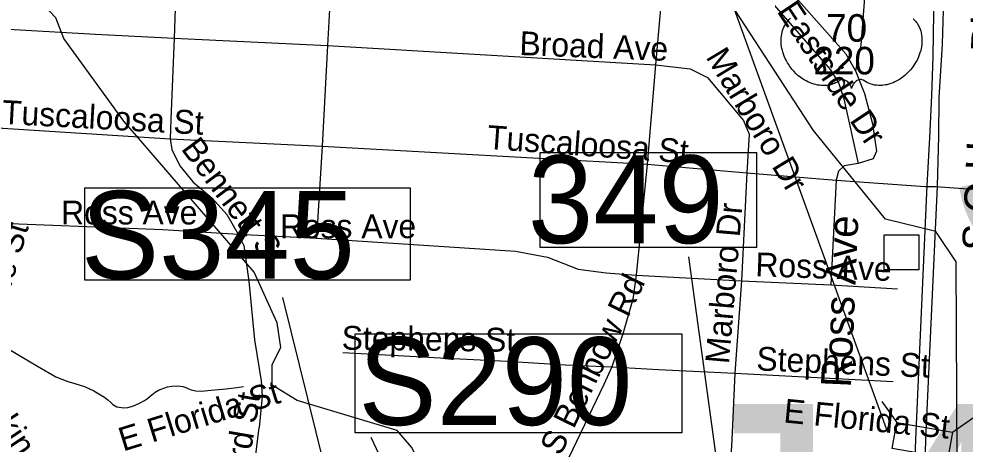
# Model space of a CAD drawing. Extents: x 1662474 to 1856135, y 779280 to 917889.
# Drawn here: x 1769369 to 1773144, y 839642 to 841338 of the extents above; entities that cross this region are included whole.
import ezdxf

# ---------------------------------------------------------------- set-up
doc = ezdxf.new("R2010")
doc.units = 0
for name, color, linetype in [('Exist Hydrographic Misc Water Feature', 7, 'Continuous'), ('Exist Road Non-System Structure Non-Sys NCDOT Attributed CELL', 7, 'Continuous'), ('Exist Road Non-System Structure Non-Sys NCDOT Number Label', 7, 'Continuous'), ('Exist Road Non-System Structure Non-Sys Other Attributed CELL', 7, 'Continuous'), ('Exist Road Non-System Structure Non-Sys Other Number Label', 7, 'Continuous'), ('Exist Road Non-System Type 51', 7, 'Continuous'), ('Exist Road Non-System Type 51 Label', 7, 'Continuous'), ('Exist Road Primary Interstate Structure Ovrhead Sign CELL', 7, 'Continuous'), ('Exist Road Primary Interstate Structure Standard Bridge Number Label', 7, 'Continuous'), ('Exist Road Primary US Divided Attributed', 7, 'Continuous'), ('Exist Road Primary US Label', 7, 'Continuous'), ('Exist Road Primary US Shield Number Label', 7, 'Continuous'), ('Exist Road Secondary Structure Standard Bridge Number Label', 7, 'Continuous'), ('Prop Horizontal Alignment Tick Label', 7, 'Continuous')]:
    doc.layers.add(name, color=color, linetype=linetype)

msp = doc.modelspace()

# ---------------------------------------------------------------- linework, layer by layer
at = {"layer": 'Exist Hydrographic Misc Water Feature'}
for points in [[(1774623.6, 836236.3), (1774618.1, 836272), (1774535.1, 836349.2), (1774339.5, 836605.7), (1774110.2, 837303.1), (1773747.1, 837763.5), (1773319.1, 838477.9), (1773115.1, 839026.9), (1773109.2, 840369.5), (1773027.1, 840489.4), (1772827, 840539.4), (1772539.1, 840893.2), (1772094.1, 841578.4), (1771795, 841755.2), (1771573.1, 842009.2), (1771458.1, 842293.8), (1771367, 842377.7), (1770976, 842464.5)], [(1772826.2, 836262.6), (1772495, 836617.2), (1772438, 836716.9), (1772016, 837152.2), (1771794.2, 837465.3), (1771244, 838559.7), (1771230.1, 838917.6), (1771067, 839377.2), (1770936, 839629.4), (1770878, 839696.2), (1770478.9, 839815.9), (1770380.1, 839877.1), (1770380.1, 839959.1), (1770413.9, 840027.3), (1770399, 840126.1), (1770307.9, 840328.2), (1769787.9, 840929.6), (1769549, 841259.5), (1769517, 841342.2), (1769087.1, 841794.1)], [(1769331.7, 840019.7), (1769371.5, 839995.3), (1769443.2, 839952.7), (1769516.8, 839910.1), (1769564.6, 839891.7), (1769578.6, 839887.6), (1769592.5, 839883.5), (1769630.4, 839871.2), (1769668.4, 839854.9), (1769694.2, 839838.6), (1769710.2, 839828.5), (1769723.9, 839818.4), (1769736, 839808.3), (1769743.8, 839800.2), (1769759.8, 839790), (1769787.9, 839785.9), (1769803.9, 839787.7), (1769817.9, 839791.6), (1769830, 839795.5), (1769856, 839807.3), (1769870.1, 839815.2), (1769882.2, 839823.1), (1769892.3, 839833), (1769912.4, 839848.9), (1769926.3, 839856.7), (1769962.6, 839870.4), (1769978.6, 839872.3), (1770002.6, 839874.1), (1770022.7, 839872), (1770034.6, 839867.8), (1770042.6, 839863.8), (1770056.5, 839857.7), (1770074.4, 839853.6), (1770096.5, 839853.4), (1770136.5, 839857), (1770196.6, 839862.6), (1770238.6, 839868.2), (1770264.7, 839872)]]:
    msp.add_lwpolyline(points, dxfattribs=at)
at = {"layer": 'Exist Road Non-System Structure Non-Sys NCDOT Attributed CELL'}
for p, q in [((1772812.4, 839812.2), (1772871.6, 839728.1)), ((1773093.6, 839689), (1773177.7, 839748.2))]:
    msp.add_line(p, q, dxfattribs=at)
msp.add_lwpolyline([(1772871.6, 839728.1), (1773093.7, 839689.5), (1773075.6, 839585.8), (1772853.6, 839624.4)], close=True, dxfattribs=at)
at = {"layer": 'Exist Road Non-System Structure Non-Sys NCDOT Number Label'}
msp.add_line((1772835.9, 839687.8), (1772047.4, 841866.1), dxfattribs=at)
at = {"layer": 'Exist Road Non-System Structure Non-Sys Other Attributed CELL'}
msp.add_lwpolyline([(1772820.9, 840476.2), (1772959.8, 840476.2), (1772959.8, 840337.1), (1772820.9, 840337.1)], close=True, dxfattribs=at)
at = {"layer": 'Exist Road Non-System Type 51'}
for p, q in [((1770622.2, 841625.2), (1770600.1, 841232)), ((1771945.1, 841554.5), (1771909.6, 841154.9)), ((1769987.9, 841261.4), (1770600.1, 841232)), ((1770600.1, 841232), (1770578.4, 840830.4)), ((1770600.1, 841232), (1771909.6, 841154.9)), ((1771909.6, 841154.9), (1771875.2, 840758.8)), ((1769222.5, 840906.8), (1769972.9, 840860.1)), ((1769972.9, 840860.1), (1770578.4, 840830.4)), ((1770578.4, 840830.4), (1770556.6, 840464)), ((1770578.4, 840830.4), (1771875.2, 840758.8)), ((1771875.2, 840758.8), (1771831.4, 840315.2)), ((1771875.2, 840758.8), (1772273.9, 840724.4)), ((1772273.9, 840724.4), (1772252.4, 840293.2)), ((1772273.9, 840724.4), (1772630.4, 840695.2)), ((1772630.4, 840695.2), (1772608.6, 840277.7)), ((1772630.4, 840695.2), (1772984.4, 840669)), ((1772984.4, 840669), (1773026.1, 840669.2)), ((1773026.1, 840669.2), (1773693.9, 840624.4)), ((1770244, 840479.8), (1770556.6, 840464)), ((1771831.4, 840315.2), (1772252.4, 840293.2)), ((1772252.4, 840293.2), (1772225.6, 839925.2)), ((1772252.4, 840293.2), (1772608.6, 840277.7)), ((1772608.6, 840277.7), (1772875.1, 840260.9)), ((1772225.6, 839925.2), (1772213.5, 839659.2)), ((1772225.6, 839925.2), (1772856.9, 839891.1))]:
    msp.add_line(p, q, dxfattribs=at)
for points in [[(1770001.2, 841653.5), (1769998.9, 841574.8), (1769987.9, 841261.4)], [(1772264.8, 841528.9), (1772607.5, 841134.6), (1772639.8, 841081.1), (1772660.5, 841019.4), (1772718, 840761.9)], [(1772384.6, 841519.1), (1772667.9, 841198.4), (1772706.4, 841130.7)], [(1772748.1, 841491), (1772728.2, 841232.8), (1772706.4, 841130.7)], [(1769232.5, 841302.6), (1769674.2, 841277.4), (1769987.9, 841261.4)], [(1769987.9, 841261.4), (1769975.2, 840936.2), (1769972.9, 840860.1)], [(1771909.6, 841154.9), (1772047.4, 841139.1), (1772115.9, 841104.7), (1772259.5, 840932.8), (1772282.6, 840877.7), (1772273.9, 840724.4)], [(1772706.4, 841130.7), (1772742.9, 841040.1), (1772775.2, 840919.1), (1772790.6, 840809.9), (1772777.4, 840780), (1772718, 840761.9)], [(1769972.9, 840860.1), (1769978.6, 840816.8), (1770011.8, 840751.7), (1770064.8, 840686.9), (1770139.9, 840623.1), (1770198.1, 840557.4), (1770244, 840479.8)], [(1772718, 840761.9), (1772661.6, 840752.4), (1772638.8, 840730.7), (1772630.4, 840695.2)], [(1769198.9, 840527.2), (1769943, 840497.6), (1770244, 840479.8)], [(1770244, 840479.8), (1770266.6, 840434.1), (1770287.1, 840291.6), (1770309.1, 840057.2), (1770335.1, 839894.8), (1770339.9, 839832.2), (1770327.2, 839708.4)], [(1770556.6, 840464), (1771350.4, 840412), (1771478.4, 840387.6), (1771600.1, 840340.1), (1771712.8, 840325.4), (1771831.4, 840315.2)], [(1771831.4, 840315.2), (1771819.1, 840220.2), (1771780.5, 840085.8), (1771734.2, 839950.6)], [(1770661.6, 840007.6), (1771074.8, 839984.5), (1771317, 839972.4), (1771548.5, 839957.8), (1771734.2, 839950.6)], [(1771734.2, 839950.6), (1771703.1, 839880), (1771563.4, 839588.9)], [(1771734.2, 839950.6), (1771920.9, 839938.9), (1772225.6, 839925.2)], [(1770217.5, 839209.9), (1770252.6, 839266.9), (1770267.6, 839322.6), (1770299.9, 839481.1), (1770327.2, 839708.4)], [(1770772.6, 839669.2), (1770816.1, 839579.5), (1770852.6, 839490.2)], [(1772213.5, 839659.2), (1772209.4, 839590.5), (1772216.1, 839552.8), (1772240.6, 839521.5), (1772271.9, 839498.4), (1772691.5, 839469)]]:
    msp.add_lwpolyline(points, dxfattribs=at)
at = {"layer": 'Exist Road Primary Interstate Structure Ovrhead Sign CELL'}
msp.add_line((1771454.8, 836053.5), (1770422.4, 840226.4), dxfattribs=at)
msp.add_lwpolyline([(1769632.5, 840664.4), (1770930.3, 840664.4), (1770930.3, 840295.7), (1769632.5, 840295.7)], close=True, dxfattribs=at)
at = {"layer": 'Exist Road Primary Interstate Structure Standard Bridge Number Label'}
msp.add_line((1772543.8, 836724.4), (1772042.4, 840388.4), dxfattribs=at)
msp.add_lwpolyline([(1772313.8, 840803.4), (1771447.4, 840803.4), (1771447.4, 840427.8), (1772313.8, 840427.8)], close=True, dxfattribs=at)
at = {"layer": 'Exist Road Primary US Divided Attributed'}
for points in [[(1773048.9, 842028), (1773030.9, 841764.8), (1773021.1, 841532.9), (1773015.9, 841189.3), (1773010.1, 841032.6), (1773002.6, 840863.2), (1772991.6, 840673.9), (1772946.8, 839660.3)], [(1772988.2, 839661.1), (1773033.6, 840671.3), (1773038.8, 840870.1), (1773040.8, 841023.2), (1773053.9, 841237.7), (1773064, 841554.9), (1773086.2, 841831), (1773088.5, 842010.7)], [(1772946.8, 839660.3), (1772943.4, 839585), (1772942.3, 839548.3), (1772939.2, 839468.9), (1772927.4, 839113.6), (1772910.9, 838869.5), (1772891.2, 838415.4), (1772878, 838049.2), (1772845.3, 837830.5), (1772805.9, 837650.9), (1772766.5, 837520.7), (1772714, 837375.1), (1772664.5, 837284.7)], [(1772679.5, 836765.8), (1772763.9, 836908.7), (1772814.6, 837012.4), (1772838.2, 837084), (1772876.5, 837225), (1772882.7, 837278.7), (1772891.3, 837350.3), (1772897.9, 837470.9), (1772904.5, 837637.6), (1772913.3, 837813), (1772913.3, 837927), (1772926.3, 838128.2), (1772935, 838514.3), (1772948.2, 838753.3), (1772959.9, 838942.4), (1772971.5, 839131.3), (1772982.5, 839463.9), (1772984.8, 839550.7), (1772988.2, 839661.1)]]:
    msp.add_lwpolyline(points, dxfattribs=at)
at = {"layer": 'Exist Road Secondary Structure Standard Bridge Number Label'}
msp.add_lwpolyline([(1770711, 840082.1), (1772013.6, 840082.1), (1772013.6, 839687.2), (1770711, 839687.2)], close=True, dxfattribs=at)
at = {"layer": 'Prop Horizontal Alignment Tick Label'}
msp.add_lwpolyline([(1772937.6, 841339), (1772941.6, 841334.9), (1772948.3, 841327.2), (1772951, 841323.6), (1772953.7, 841319.5), (1772956.2, 841315.3), (1772958.7, 841310.7), (1772960.8, 841306.8), (1772964.5, 841297.7), (1772967.2, 841288.8), (1772968.5, 841284.2), (1772970.5, 841273.8), (1772971.2, 841268.6), (1772972, 841258.4), (1772972.1, 841246.1), (1772971.1, 841234.4), (1772968.9, 841220.8), (1772967.1, 841212.7), (1772964.3, 841203.2), (1772961.6, 841194.9), (1772956.7, 841182.8), (1772952.4, 841174), (1772946.9, 841163.7), (1772943, 841157.5), (1772938.6, 841150.9), (1772933, 841143.2), (1772926.5, 841135), (1772918.6, 841126.4), (1772912.3, 841120.1), (1772904, 841112.7), (1772899, 841108.5), (1772891.8, 841103.1), (1772882, 841096.6), (1772872.4, 841091), (1772864.1, 841086.8), (1772856.8, 841083.7), (1772847.4, 841080.1), (1772831.7, 841075.8), (1772826, 841074.6), (1772819.3, 841073.6), (1772812.9, 841072.9), (1772806.8, 841072.5), (1772798.5, 841072.5), (1772790.3, 841073.2), (1772782.5, 841074.3), (1772774.4, 841076), (1772765.9, 841078.5), (1772758.2, 841081.5), (1772750.4, 841085.4), (1772737.3, 841093.6), (1772733.5, 841095.7), (1772731.3, 841096.2), (1772726.3, 841096.5), (1772721.5, 841095.5), (1772716.6, 841093.5), (1772713.6, 841092), (1772709.7, 841089.4), (1772706.7, 841087), (1772703.1, 841083.5), (1772700.6, 841080.6), (1772698.6, 841078.4), (1772694.9, 841072.5), (1772693.6, 841069.8), (1772692.2, 841066.2), (1772691, 841060.9), (1772689.4, 841067.6), (1772687.4, 841072), (1772685.2, 841075.8), (1772682.8, 841079.1), (1772679.1, 841083.3), (1772675.8, 841086.6), (1772671.8, 841089.8), (1772667.5, 841092.4), (1772664.1, 841094.2), (1772660.9, 841095.3), (1772657.1, 841096.3), (1772654, 841096.5), (1772651.4, 841096.5), (1772647.8, 841095.7), (1772643, 841092.2), (1772638.5, 841089.1), (1772633.5, 841086), (1772627.6, 841082.8), (1772623.3, 841080.8), (1772618.1, 841078.8), (1772612.1, 841076.8), (1772605.6, 841075.1), (1772598.9, 841073.8), (1772593, 841072.9), (1772586.6, 841072.3), (1772580.9, 841072.1), (1772575, 841072.2), (1772569.4, 841072.6), (1772562.9, 841073.2), (1772554.9, 841074.4), (1772548.2, 841075.9), (1772541.2, 841077.8), (1772534, 841080), (1772526.3, 841083), (1772516.6, 841087.2), (1772509.9, 841090.6), (1772499.3, 841096.7), (1772486.8, 841105.3), (1772477.5, 841112.9), (1772470.6, 841119.1), (1772460.5, 841129.4), (1772454.5, 841136.2), (1772445.2, 841148.2), (1772439.3, 841157), (1772435.4, 841163.4), (1772429.8, 841173.7), (1772426.6, 841180.1), (1772422.6, 841189.5), (1772419.5, 841198.1), (1772416.8, 841206.3), (1772415.4, 841211.5), (1772413.4, 841220.6), (1772412.2, 841227.1), (1772411, 841236), (1772410.3, 841245.3), (1772410.2, 841253.9), (1772410.4, 841261.1), (1772411.2, 841269.4), (1772412.7, 841278.3), (1772414.4, 841285.9), (1772415.9, 841291.3), (1772418.1, 841298), (1772421.1, 841305.3), (1772424.6, 841312.4), (1772428, 841318.2), (1772432.2, 841324.5), (1772436.4, 841329.8), (1772441.8, 841335.7), (1772447.4, 841341.1)], dxfattribs=at)

# ---------------------------------------------------------------- texts
at = {"layer": 'Exist Road Non-System Structure Non-Sys Other Number Label'}
for s, p in [('J420', (1773098.7, 840406.6)), ('J417', (1771939.5, 838751.7))]:
    msp.add_text(s, height=1049.86, dxfattribs=at).set_placement(p)
at = {"layer": 'Exist Road Non-System Type 51 Label'}
for s, rotation, p in [('Eastside Dr', 303.6738, (1772391, 841368.9)), ('Broad Ave', 357.708, (1771364.9, 841194.3)), ('Marboro Dr', 301.1131, (1772107.7, 841186.4)), ('Tuscaloosa St', 356.8828, (1769300, 840919.7)), ('Tuscaloosa St', 355.8449, (1771234.7, 840819.9)), ('Bennett St', 306.8384, (1770013.2, 840819.6)), ('Marboro Dr', 85.1385, (1772201.9, 839959.3)), ('Dale St', 73.5024, (1769290.9, 840110.1)), ('Ross Ave', 357.9641, (1772306.3, 840311.8)), ('S Benbow Rd', 63.9843, (1771529.6, 839591.2)), ('Stephens St', 359.2653, (1770656.6, 840018.7)), ('Stephens St', 357.5879, (1772310.3, 839935.9)), ('Larkin St', 303.4716, (1769172.8, 839873)), ('E Florida St', 17.1718, (1769784.8, 839611.8)), ('Oxford St', 80.1944, (1770243, 839310)), ('E Florida St', 354.3345, (1772417.5, 839728.6))]:
    msp.add_text(s, height=95, rotation=rotation, dxfattribs=at).set_placement(p)
for p in [(1769537.6, 840518.1), (1770410.5, 840463.3)]:
    msp.add_text('Ross Ave', height=95, dxfattribs=at).set_placement(p)
at = {"layer": 'Exist Road Primary Interstate Structure Ovrhead Sign CELL'}
msp.add_text('S345', height=350, dxfattribs=at).set_placement((1769616.4, 840301.8))
at = {"layer": 'Exist Road Primary Interstate Structure Standard Bridge Number Label'}
msp.add_text('349', height=350, dxfattribs=at).set_placement((1771400, 840443.4))
at = {"layer": 'Exist Road Primary US Label'}
for s, rotation, p in [('S O Henry Blvd', 87.4819, (1773252, 840410.2)), ('Ross Ave', 87.4748, (1772688.6, 839865.8))]:
    msp.add_text(s, height=120, rotation=rotation, dxfattribs=at).set_placement(p)
at = {"layer": 'Exist Road Primary US Shield Number Label'}
for s, p in [('70', (1772589.6, 841247.2)), ('220', (1772538.9, 841116.7))]:
    msp.add_text(s, height=110, dxfattribs=at).set_placement(p)
at = {"layer": 'Exist Road Secondary Structure Standard Bridge Number Label'}
msp.add_text('S290', height=350, dxfattribs=at).set_placement((1770723.5, 839717.8))

doc.saveas('drawing.dxf')
